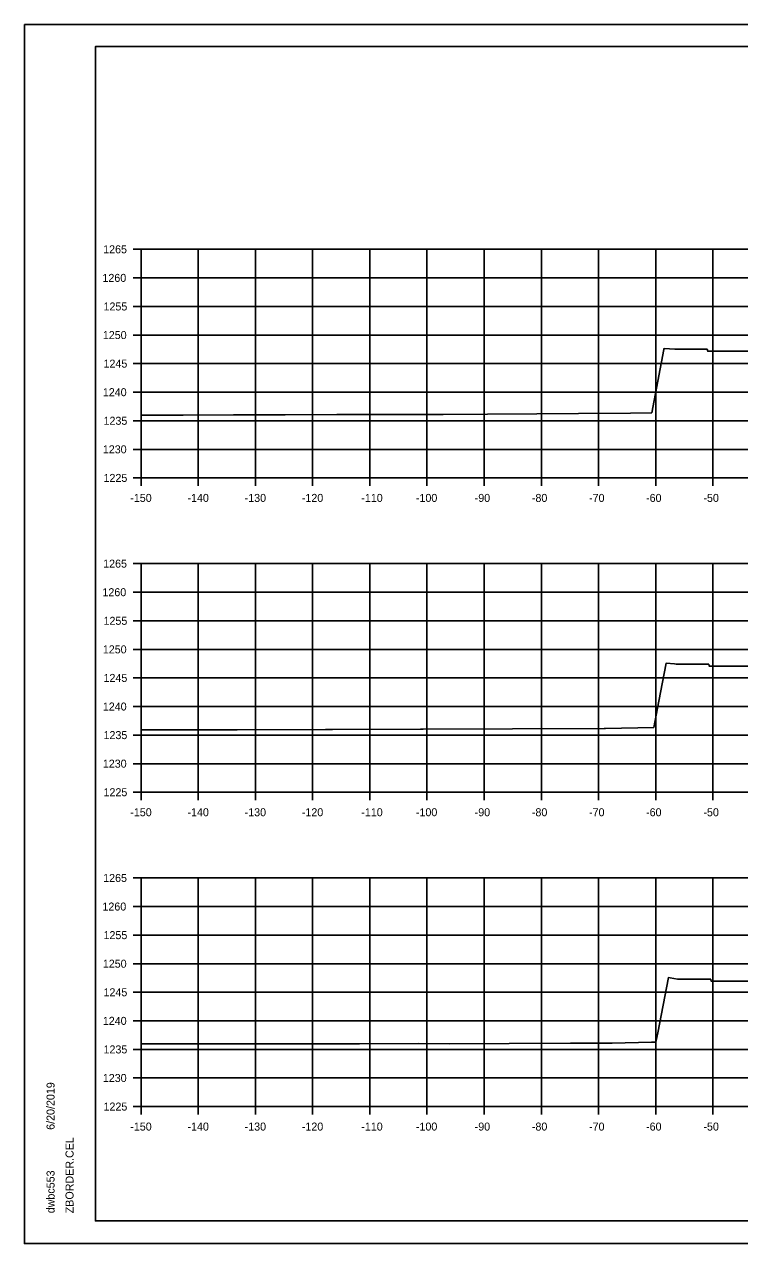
# Model space of a CAD drawing. Extents: x -70 to 701944, y -4 to 666871.
# Drawn here: x 669045.7 to 669170.7, y 660502.2 to 660715.5 of the extents above; entities that cross this region are included whole.
import ezdxf

# ---------------------------------------------------------------- set-up
doc = ezdxf.new("R2010")
doc.units = 0
for name, color, linetype in [('R_Axis', 7, 'Continuous'), ('R_Axis Annot', 7, 'Continuous'), ('R_Border', 7, 'Continuous'), ('R_Exist Surface', 7, 'Continuous'), ('R_Grid', 7, 'Continuous'), ('R_No Plot', 7, 'Continuous')]:
    doc.layers.add(name, color=color, linetype=linetype)

msp = doc.modelspace()

# ---------------------------------------------------------------- linework, layer by layer
at = {"layer": 'R_Axis'}
for p, q in [((669064.67, 660676.17), (669066.07, 660676.17)), ((669066.07, 660636.17), (669066.07, 660676.17)), ((669064.67, 660671.17), (669066.07, 660671.17)), ((669064.67, 660666.17), (669066.07, 660666.17)), ((669064.67, 660661.17), (669066.07, 660661.17)), ((669064.67, 660656.17), (669066.07, 660656.17)), ((669064.67, 660651.17), (669066.07, 660651.17)), ((669064.67, 660646.17), (669066.07, 660646.17)), ((669064.67, 660641.17), (669066.07, 660641.17)), ((669064.67, 660636.17), (669066.07, 660636.17)), ((669066.07, 660636.17), (669366.07, 660636.17)), ((669066.07, 660634.77), (669066.07, 660636.17)), ((669076.07, 660634.77), (669076.07, 660636.17)), ((669086.07, 660634.77), (669086.07, 660636.17)), ((669096.07, 660634.77), (669096.07, 660636.17)), ((669106.07, 660634.77), (669106.07, 660636.17)), ((669116.07, 660634.77), (669116.07, 660636.17)), ((669126.07, 660634.77), (669126.07, 660636.17)), ((669136.07, 660634.77), (669136.07, 660636.17)), ((669146.07, 660634.77), (669146.07, 660636.17)), ((669156.07, 660634.77), (669156.07, 660636.17)), ((669166.07, 660634.77), (669166.07, 660636.17)), ((669064.67, 660621.17), (669066.07, 660621.17)), ((669066.07, 660581.17), (669066.07, 660621.17)), ((669064.67, 660616.17), (669066.07, 660616.17)), ((669064.67, 660611.17), (669066.07, 660611.17)), ((669064.67, 660606.17), (669066.07, 660606.17)), ((669064.67, 660601.17), (669066.07, 660601.17)), ((669064.67, 660596.17), (669066.07, 660596.17)), ((669064.67, 660591.17), (669066.07, 660591.17)), ((669064.67, 660586.17), (669066.07, 660586.17)), ((669064.67, 660581.17), (669066.07, 660581.17)), ((669066.07, 660581.17), (669366.07, 660581.17)), ((669066.07, 660579.77), (669066.07, 660581.17)), ((669076.07, 660579.77), (669076.07, 660581.17)), ((669086.07, 660579.77), (669086.07, 660581.17)), ((669096.07, 660579.77), (669096.07, 660581.17)), ((669106.07, 660579.77), (669106.07, 660581.17)), ((669116.07, 660579.77), (669116.07, 660581.17)), ((669126.07, 660579.77), (669126.07, 660581.17)), ((669136.07, 660579.77), (669136.07, 660581.17)), ((669146.07, 660579.77), (669146.07, 660581.17)), ((669156.07, 660579.77), (669156.07, 660581.17)), ((669166.07, 660579.77), (669166.07, 660581.17)), ((669064.67, 660566.17), (669066.07, 660566.17)), ((669066.07, 660526.17), (669066.07, 660566.17)), ((669064.67, 660561.17), (669066.07, 660561.17)), ((669064.67, 660556.17), (669066.07, 660556.17)), ((669064.67, 660551.17), (669066.07, 660551.17)), ((669064.67, 660546.17), (669066.07, 660546.17)), ((669064.67, 660541.17), (669066.07, 660541.17)), ((669064.67, 660536.17), (669066.07, 660536.17)), ((669064.67, 660531.17), (669066.07, 660531.17)), ((669064.67, 660526.17), (669066.07, 660526.17)), ((669066.07, 660526.17), (669366.07, 660526.17)), ((669066.07, 660524.77), (669066.07, 660526.17)), ((669076.07, 660524.77), (669076.07, 660526.17)), ((669086.07, 660524.77), (669086.07, 660526.17)), ((669096.07, 660524.77), (669096.07, 660526.17)), ((669106.07, 660524.77), (669106.07, 660526.17)), ((669116.07, 660524.77), (669116.07, 660526.17)), ((669126.07, 660524.77), (669126.07, 660526.17)), ((669136.07, 660524.77), (669136.07, 660526.17)), ((669146.07, 660524.77), (669146.07, 660526.17)), ((669156.07, 660524.77), (669156.07, 660526.17)), ((669166.07, 660524.77), (669166.07, 660526.17))]:
    msp.add_line(p, q, dxfattribs=at)
at = {"layer": 'R_Border'}
for p, q in [((669058.07, 660711.63), (669374.25, 660711.63)), ((669058.07, 660506.17), (669058.07, 660711.63)), ((669058.07, 660506.17), (669058.07, 660506.17)), ((669374.25, 660506.17), (669058.07, 660506.17))]:
    msp.add_line(p, q, dxfattribs=at)
at = {"layer": 'R_Exist Surface'}
for points in [[(669066.07, 660647.15), (669073.45, 660647.17), (669082.24, 660647.18), (669091.24, 660647.2), (669100.29, 660647.24), (669108.99, 660647.27), (669118.88, 660647.29), (669126.66, 660647.32), (669135.27, 660647.39), (669142.59, 660647.42), (669151.68, 660647.49), (669155.38, 660647.57), (669157.5, 660658.62), (669157.54, 660658.79), (669157.57, 660658.79), (669159.43, 660658.68), (669162.37, 660658.67), (669165.06, 660658.67), (669165.13, 660658.5), (669165.17, 660658.33), (669170.05, 660658.34), (669174.98, 660658.36)], [(669066.07, 660592.1), (669068.87, 660592.09), (669082.1, 660592.09), (669082.89, 660592.09), (669098.31, 660592.14), (669098.92, 660592.14), (669099.52, 660592.14), (669114.96, 660592.2), (669115.39, 660592.2), (669131.03, 660592.26), (669147.06, 660592.32), (669147.14, 660592.32), (669147.26, 660592.33), (669155.72, 660592.5), (669156.61, 660597.11), (669157.92, 660603.77), (669159.37, 660603.63), (669159.65, 660603.58), (669164.53, 660603.57), (669165.34, 660603.56), (669165.42, 660603.26), (669165.43, 660603.22), (669166.83, 660603.22), (669175.29, 660603.24)], [(669066.07, 660537.15), (669068.57, 660537.14), (669077.34, 660537.14), (669083.02, 660537.13), (669093.28, 660537.17), (669098.81, 660537.15), (669104.28, 660537.14), (669114.61, 660537.18), (669119.94, 660537.17), (669130.42, 660537.21), (669141.17, 660537.25), (669148.43, 660537.29), (669155.33, 660537.43), (669156.07, 660537.44), (669156.41, 660539.09), (669158.3, 660548.75), (669158.62, 660548.68), (669159.86, 660548.47), (669160.99, 660548.47), (669165.68, 660548.44), (669165.7, 660548.37), (669165.77, 660548.11), (669173.8, 660548.13)]]:
    msp.add_lwpolyline(points, dxfattribs=at)
at = {"layer": 'R_Grid'}
for p, q in [((669066.07, 660676.17), (669366.07, 660676.17)), ((669066.07, 660636.17), (669066.07, 660676.17)), ((669076.07, 660636.17), (669076.07, 660676.17)), ((669086.07, 660636.17), (669086.07, 660676.17)), ((669096.07, 660636.17), (669096.07, 660676.17)), ((669106.07, 660636.17), (669106.07, 660676.17)), ((669116.07, 660636.17), (669116.07, 660676.17)), ((669126.07, 660636.17), (669126.07, 660676.17)), ((669136.07, 660636.17), (669136.07, 660676.17)), ((669146.07, 660636.17), (669146.07, 660676.17)), ((669156.07, 660636.17), (669156.07, 660676.17)), ((669166.07, 660636.17), (669166.07, 660676.17)), ((669066.07, 660671.17), (669366.07, 660671.17)), ((669066.07, 660666.17), (669366.07, 660666.17)), ((669066.07, 660661.17), (669366.07, 660661.17)), ((669066.07, 660656.17), (669366.07, 660656.17)), ((669066.07, 660651.17), (669366.07, 660651.17)), ((669066.07, 660646.17), (669366.07, 660646.17)), ((669066.07, 660641.17), (669366.07, 660641.17)), ((669066.07, 660636.17), (669366.07, 660636.17)), ((669066.07, 660621.17), (669366.07, 660621.17)), ((669066.07, 660581.17), (669066.07, 660621.17)), ((669076.07, 660581.17), (669076.07, 660621.17)), ((669086.07, 660581.17), (669086.07, 660621.17)), ((669096.07, 660581.17), (669096.07, 660621.17)), ((669106.07, 660581.17), (669106.07, 660621.17)), ((669116.07, 660581.17), (669116.07, 660621.17)), ((669126.07, 660581.17), (669126.07, 660621.17)), ((669136.07, 660581.17), (669136.07, 660621.17)), ((669146.07, 660581.17), (669146.07, 660621.17)), ((669156.07, 660581.17), (669156.07, 660621.17)), ((669166.07, 660581.17), (669166.07, 660621.17)), ((669066.07, 660616.17), (669366.07, 660616.17)), ((669066.07, 660611.17), (669366.07, 660611.17)), ((669066.07, 660606.17), (669366.07, 660606.17)), ((669066.07, 660601.17), (669366.07, 660601.17)), ((669066.07, 660596.17), (669366.07, 660596.17)), ((669066.07, 660591.17), (669366.07, 660591.17)), ((669066.07, 660586.17), (669366.07, 660586.17)), ((669066.07, 660581.17), (669366.07, 660581.17)), ((669066.07, 660566.17), (669366.07, 660566.17)), ((669066.07, 660526.17), (669066.07, 660566.17)), ((669076.07, 660526.17), (669076.07, 660566.17)), ((669086.07, 660526.17), (669086.07, 660566.17)), ((669096.07, 660526.17), (669096.07, 660566.17)), ((669106.07, 660526.17), (669106.07, 660566.17)), ((669116.07, 660526.17), (669116.07, 660566.17)), ((669126.07, 660526.17), (669126.07, 660566.17)), ((669136.07, 660526.17), (669136.07, 660566.17)), ((669146.07, 660526.17), (669146.07, 660566.17)), ((669156.07, 660526.17), (669156.07, 660566.17)), ((669166.07, 660526.17), (669166.07, 660566.17)), ((669066.07, 660561.17), (669366.07, 660561.17)), ((669066.07, 660556.17), (669366.07, 660556.17)), ((669066.07, 660551.17), (669366.07, 660551.17)), ((669066.07, 660546.17), (669366.07, 660546.17)), ((669066.07, 660541.17), (669366.07, 660541.17)), ((669066.07, 660536.17), (669366.07, 660536.17)), ((669066.07, 660531.17), (669366.07, 660531.17)), ((669066.07, 660526.17), (669366.07, 660526.17))]:
    msp.add_line(p, q, dxfattribs=at)
at = {"layer": 'R_No Plot'}
for p, q in [((669045.67, 660715.53), (669379, 660715.53)), ((669045.67, 660502.19), (669379, 660502.19))]:
    msp.add_line(p, q, dxfattribs=at)
for points in [[(669045.66, 660715.53), (669379, 660715.53), (669379, 660502.19), (669045.66, 660502.19)], [(669291.99, 660711.63), (669291.99, 660701.75), (669327.72, 660701.75), (669327.72, 660698.83), (669350.92, 660698.83), (669350.92, 660674.5), (669374.25, 660674.5), (669374.25, 660506.17), (669058.07, 660506.17), (669058.07, 660711.63)]]:
    msp.add_lwpolyline(points, close=True, dxfattribs=at)

# ---------------------------------------------------------------- texts
at = {"layer": 'R_Axis Annot'}
for s, p in [('1265', (669059.44, 660675.47)), ('1260', (669059.31, 660670.47)), ('1255', (669059.5, 660665.47)), ('1250', (669059.38, 660660.47)), ('1245', (669059.5, 660655.47)), ('1240', (669059.38, 660650.47)), ('1235', (669059.5, 660645.47)), ('1230', (669059.38, 660640.47)), ('1225', (669059.5, 660635.47)), ('-150', (669064.18, 660631.97)), ('-140', (669074.18, 660631.97)), ('-130', (669084.18, 660631.97)), ('-120', (669094.18, 660631.97)), ('-110', (669104.58, 660631.97)), ('-100', (669114.13, 660631.97)), ('-90', (669124.41, 660631.97)), ('-80', (669134.41, 660631.97)), ('-70', (669144.41, 660631.97)), ('-60', (669154.38, 660631.97)), ('-50', (669164.41, 660631.97)), ('1265', (669059.44, 660620.47)), ('1260', (669059.31, 660615.47)), ('1255', (669059.5, 660610.47)), ('1250', (669059.38, 660605.47)), ('1245', (669059.5, 660600.47)), ('1240', (669059.38, 660595.47)), ('1235', (669059.5, 660590.47)), ('1230', (669059.38, 660585.47)), ('1225', (669059.5, 660580.47)), ('-150', (669064.18, 660576.97)), ('-140', (669074.18, 660576.97)), ('-130', (669084.18, 660576.97)), ('-120', (669094.18, 660576.97)), ('-110', (669104.58, 660576.97)), ('-100', (669114.13, 660576.97)), ('-90', (669124.41, 660576.97)), ('-80', (669134.41, 660576.97)), ('-70', (669144.41, 660576.97)), ('-60', (669154.38, 660576.97)), ('-50', (669164.41, 660576.97)), ('1265', (669059.44, 660565.47)), ('1260', (669059.31, 660560.47)), ('1255', (669059.5, 660555.47)), ('1250', (669059.38, 660550.47)), ('1245', (669059.5, 660545.47)), ('1240', (669059.38, 660540.47)), ('1235', (669059.5, 660535.47)), ('1230', (669059.38, 660530.47)), ('1225', (669059.5, 660525.47)), ('-150', (669064.18, 660521.97)), ('-140', (669074.18, 660521.97)), ('-130', (669084.18, 660521.97)), ('-120', (669094.18, 660521.97)), ('-110', (669104.58, 660521.97)), ('-100', (669114.13, 660521.97)), ('-90', (669124.41, 660521.97)), ('-80', (669134.41, 660521.97)), ('-70', (669144.41, 660521.97)), ('-60', (669154.38, 660521.97)), ('-50', (669164.41, 660521.97))]:
    msp.add_text(s, height=1.4, dxfattribs=at).set_placement(p)
at = {"layer": 'R_Border'}
for s, p in [('6/20/2019', (669050.94, 660522.1)), ('ZBORDER.CEL', (669054.26, 660507.5)), ('dwbc553', (669050.94, 660507.5))]:
    msp.add_text(s, height=1.4, rotation=90, dxfattribs=at).set_placement(p)

doc.saveas('drawing.dxf')
